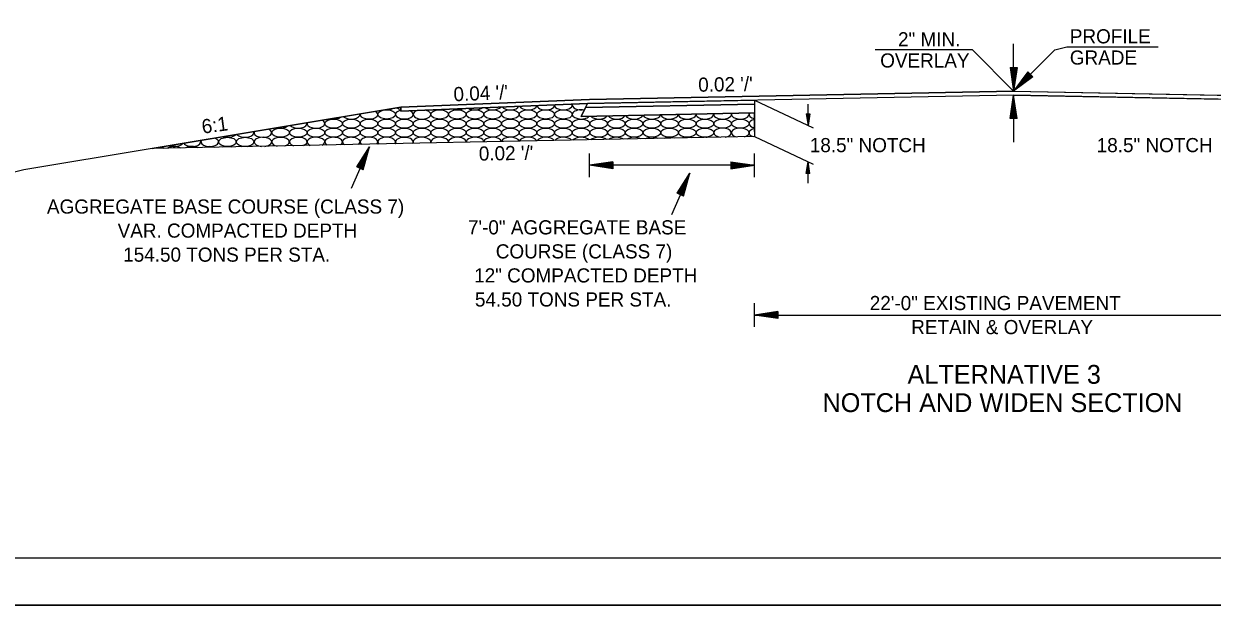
# Model space of a CAD drawing. Extents: x 1371763 to 1372860, y 385599 to 385872.
# Drawn here: x 1371804.7 to 1371855.1, y 385765.2 to 385789.8 of the extents above; entities that cross this region are included whole.
import ezdxf

# ---------------------------------------------------------------- set-up
doc = ezdxf.new("R2010")
doc.units = 0
doc.layers.add('R_Draft', color=7, linetype='Continuous')
doc.layers.add('R_No Plot', color=7, linetype='Continuous')

msp = doc.modelspace()

# ---------------------------------------------------------------- linework, layer by layer
at = {"layer": 'R_Draft'}
for p, q in [((1371846.724, 385786.99), (1371846.724, 385788.99)), ((1371848.474, 385788.74), (1371848.974, 385788.865)), ((1371848.974, 385788.865), (1371852.86, 385788.865)), ((1371844.974, 385788.74), (1371840.848, 385788.74)), ((1371846.724, 385786.99), (1371844.974, 385788.74)), ((1371846.724, 385786.99), (1371848.474, 385788.74)), ((1371846.574, 385787.99), (1371846.724, 385786.99)), ((1371846.574, 385787.99), (1371846.874, 385787.99)), ((1371846.599, 385787.99), (1371846.724, 385787.157)), ((1371846.625, 385787.99), (1371846.724, 385787.329)), ((1371846.65, 385787.99), (1371846.724, 385787.495)), ((1371846.676, 385787.99), (1371846.724, 385787.665)), ((1371846.701, 385787.99), (1371846.724, 385787.832)), ((1371846.874, 385787.99), (1371846.724, 385786.99)), ((1371846.773, 385787.99), (1371846.724, 385787.665)), ((1371846.824, 385787.99), (1371846.724, 385787.329)), ((1371846.849, 385787.99), (1371846.724, 385787.157)), ((1371846.799, 385787.99), (1371846.724, 385787.495)), ((1371846.748, 385787.99), (1371846.724, 385787.832)), ((1371847.325, 385787.803), (1371846.724, 385786.99)), ((1371847.343, 385787.785), (1371846.842, 385787.108)), ((1371847.537, 385787.591), (1371847.325, 385787.803)), ((1371847.537, 385787.591), (1371846.724, 385786.99)), ((1371847.52, 385787.608), (1371846.842, 385787.108)), ((1371847.361, 385787.767), (1371846.964, 385787.229)), ((1371847.502, 385787.626), (1371846.964, 385787.229)), ((1371847.379, 385787.749), (1371847.082, 385787.347)), ((1371847.484, 385787.644), (1371847.082, 385787.347)), ((1371847.397, 385787.731), (1371847.201, 385787.467)), ((1371847.466, 385787.663), (1371847.201, 385787.467)), ((1371847.415, 385787.713), (1371847.32, 385787.585)), ((1371847.448, 385787.68), (1371847.32, 385787.585)), ((1371846.724, 385786.823), (1371828.64, 385786.461)), ((1371846.724, 385786.99), (1371828.724, 385786.63)), ((1371846.574, 385785.823), (1371846.724, 385786.823)), ((1371846.724, 385786.99), (1371864.724, 385786.63)), ((1371846.724, 385786.823), (1371864.808, 385786.461)), ((1371846.724, 385786.823), (1371846.724, 385784.823)), ((1371846.874, 385785.823), (1371846.724, 385786.823)), ((1371820.724, 385786.31), (1371804.724, 385783.643)), ((1371828.724, 385786.63), (1371820.724, 385786.31)), ((1371835.725, 385786.603), (1371838.213, 385785.431)), ((1371838, 385785.531), (1371838, 385786.431)), ((1371846.599, 385785.823), (1371846.724, 385786.656)), ((1371846.625, 385785.823), (1371846.724, 385786.484)), ((1371846.65, 385785.823), (1371846.724, 385786.318)), ((1371846.849, 385785.823), (1371846.724, 385786.656)), ((1371846.824, 385785.823), (1371846.724, 385786.484)), ((1371846.799, 385785.823), (1371846.724, 385786.318)), ((1371835.724, 385786.061), (1371828.366, 385785.914)), ((1371835.724, 385785.27), (1371835.724, 385786.061)), ((1371835.724, 385786.061), (1371835.724, 385786.061)), ((1371837.925, 385786.031), (1371838, 385785.531)), ((1371837.925, 385786.031), (1371838.075, 385786.031)), ((1371837.938, 385786.031), (1371838, 385785.615)), ((1371837.95, 385786.031), (1371838, 385785.701)), ((1371837.963, 385786.031), (1371838, 385785.784)), ((1371837.976, 385786.031), (1371838, 385785.869)), ((1371837.988, 385786.031), (1371838, 385785.952)), ((1371838.075, 385786.031), (1371838, 385785.531)), ((1371838.025, 385786.031), (1371838, 385785.869)), ((1371838.05, 385786.031), (1371838, 385785.701)), ((1371838.063, 385786.031), (1371838, 385785.615)), ((1371838.037, 385786.031), (1371838, 385785.784)), ((1371838.012, 385786.031), (1371838, 385785.952)), ((1371846.874, 385785.823), (1371846.574, 385785.823)), ((1371846.675, 385785.823), (1371846.724, 385786.148)), ((1371846.701, 385785.823), (1371846.724, 385785.981)), ((1371846.773, 385785.823), (1371846.724, 385786.148)), ((1371846.748, 385785.823), (1371846.724, 385785.981)), ((1371835.724, 385785.27), (1371835.724, 385785.27)), ((1371835.724, 385785.061), (1371810.167, 385784.55)), ((1371835.724, 385785.061), (1371838.212, 385783.889)), ((1371819.387, 385784.631), (1371818.608, 385782.857)), ((1371818.847, 385783.776), (1371819.387, 385784.631)), ((1371818.87, 385783.766), (1371819.32, 385784.478)), ((1371818.894, 385783.755), (1371819.251, 385784.321)), ((1371819.076, 385783.675), (1371819.251, 385784.321)), ((1371819.099, 385783.665), (1371819.32, 385784.478)), ((1371819.122, 385783.655), (1371819.387, 385784.631)), ((1371828.721, 385783.342), (1371828.721, 385784.342)), ((1371835.724, 385783.342), (1371835.724, 385784.342)), ((1371819.122, 385783.655), (1371818.847, 385783.776)), ((1371818.917, 385783.745), (1371819.184, 385784.168)), ((1371818.94, 385783.735), (1371819.115, 385784.013)), ((1371818.963, 385783.725), (1371819.048, 385783.86)), ((1371819.006, 385783.706), (1371819.048, 385783.86)), ((1371819.029, 385783.696), (1371819.115, 385784.013)), ((1371819.053, 385783.685), (1371819.184, 385784.168)), ((1371829.721, 385783.992), (1371828.721, 385783.842)), ((1371835.724, 385783.842), (1371828.721, 385783.842)), ((1371829.721, 385783.692), (1371828.721, 385783.842)), ((1371829.721, 385783.967), (1371828.888, 385783.842)), ((1371829.721, 385783.717), (1371828.888, 385783.842)), ((1371829.721, 385783.942), (1371829.06, 385783.842)), ((1371829.721, 385783.743), (1371829.06, 385783.842)), ((1371829.721, 385783.917), (1371829.226, 385783.842)), ((1371829.721, 385783.768), (1371829.226, 385783.842)), ((1371829.721, 385783.891), (1371829.396, 385783.842)), ((1371829.721, 385783.793), (1371829.396, 385783.842)), ((1371829.721, 385783.866), (1371829.563, 385783.842)), ((1371829.721, 385783.819), (1371829.563, 385783.842)), ((1371829.721, 385783.992), (1371829.721, 385783.692)), ((1371834.724, 385783.992), (1371835.724, 385783.842)), ((1371834.724, 385783.992), (1371834.724, 385783.692)), ((1371834.724, 385783.967), (1371835.557, 385783.842)), ((1371834.724, 385783.942), (1371835.385, 385783.842)), ((1371834.724, 385783.917), (1371835.219, 385783.842)), ((1371834.724, 385783.891), (1371835.049, 385783.842)), ((1371834.724, 385783.866), (1371834.882, 385783.842)), ((1371834.724, 385783.692), (1371835.724, 385783.842)), ((1371834.724, 385783.793), (1371835.049, 385783.842)), ((1371834.724, 385783.743), (1371835.385, 385783.842)), ((1371834.724, 385783.717), (1371835.557, 385783.842)), ((1371834.724, 385783.768), (1371835.219, 385783.842)), ((1371834.724, 385783.819), (1371834.882, 385783.842)), ((1371837.924, 385783.49), (1371837.999, 385783.99)), ((1371837.937, 385783.49), (1371837.999, 385783.906)), ((1371837.949, 385783.49), (1371837.999, 385783.82)), ((1371837.962, 385783.49), (1371837.999, 385783.737)), ((1371838.074, 385783.49), (1371837.999, 385783.99)), ((1371837.999, 385783.09), (1371837.999, 385783.99)), ((1371838.062, 385783.49), (1371837.999, 385783.906)), ((1371838.049, 385783.49), (1371837.999, 385783.82)), ((1371838.036, 385783.49), (1371837.999, 385783.737)), ((1371804.724, 385783.643), (1371795.023, 385781.218)), ((1371832.983, 385783.51), (1371832.205, 385781.736)), ((1371832.444, 385782.655), (1371832.983, 385783.51)), ((1371832.467, 385782.644), (1371832.916, 385783.357)), ((1371832.696, 385782.544), (1371832.916, 385783.357)), ((1371832.719, 385782.534), (1371832.983, 385783.51)), ((1371838.074, 385783.49), (1371837.924, 385783.49)), ((1371837.975, 385783.49), (1371837.999, 385783.652)), ((1371837.987, 385783.49), (1371837.999, 385783.569)), ((1371838.023, 385783.49), (1371837.999, 385783.652)), ((1371838.011, 385783.49), (1371837.999, 385783.569)), ((1371832.49, 385782.634), (1371832.847, 385783.199)), ((1371832.513, 385782.624), (1371832.78, 385783.047)), ((1371832.536, 385782.614), (1371832.712, 385782.892)), ((1371832.56, 385782.604), (1371832.645, 385782.739)), ((1371832.603, 385782.585), (1371832.645, 385782.739)), ((1371832.626, 385782.575), (1371832.712, 385782.892)), ((1371832.649, 385782.564), (1371832.78, 385783.047)), ((1371832.672, 385782.554), (1371832.847, 385783.199)), ((1371832.719, 385782.534), (1371832.444, 385782.655)), ((1371835.724, 385776.988), (1371835.724, 385777.988)), ((1371836.724, 385777.638), (1371835.724, 385777.488)), ((1371836.724, 385777.338), (1371835.724, 385777.488)), ((1371835.724, 385777.488), (1371857.724, 385777.488)), ((1371836.724, 385777.613), (1371835.891, 385777.488)), ((1371836.724, 385777.363), (1371835.891, 385777.488)), ((1371836.724, 385777.587), (1371836.063, 385777.488)), ((1371836.724, 385777.388), (1371836.063, 385777.488)), ((1371836.724, 385777.562), (1371836.23, 385777.488)), ((1371836.724, 385777.413), (1371836.23, 385777.488)), ((1371836.724, 385777.536), (1371836.399, 385777.488)), ((1371836.724, 385777.439), (1371836.399, 385777.488)), ((1371836.724, 385777.511), (1371836.566, 385777.488)), ((1371836.724, 385777.464), (1371836.566, 385777.488)), ((1371836.724, 385777.638), (1371836.724, 385777.338))]:
    msp.add_line(p, q, dxfattribs=at)
for points in [[(1371846.724, 385786.99), (1371864.724, 385786.63), (1371872.724, 385786.31), (1371872.724, 385786.145), (1371864.808, 385786.461), (1371846.724, 385786.823), (1371828.64, 385786.461), (1371820.724, 385786.145), (1371820.724, 385786.31), (1371828.724, 385786.63)], [(1371819.423, 385786.093), (1371820.724, 385786.31), (1371820.724, 385786.145), (1371828.64, 385786.461), (1371828.556, 385786.293), (1371828.366, 385785.914), (1371835.724, 385786.061), (1371835.724, 385785.061), (1371810.167, 385784.55)], [(1371835.724, 385786.436), (1371835.724, 385786.061), (1371828.366, 385785.914), (1371828.556, 385786.293)], [(1371835.725, 385786.603), (1371835.724, 385786.436), (1371828.556, 385786.293), (1371828.64, 385786.461)]]:
    msp.add_lwpolyline(points, close=True, dxfattribs=at)
for points in [[(1371835.724, 385786.436), (1371828.556, 385786.293)], [(1371835.725, 385786.603), (1371835.724, 385786.436), (1371835.724, 385786.061), (1371835.724, 385785.061)]]:
    msp.add_lwpolyline(points, dxfattribs=at)
for centre, start_param, end_param in [((1371820.868, 385786.389), 3.726582, 4.319322), ((1371823.869, 385786.389), 3.8715, 5.707169), ((1371824.619, 385786.389), 3.689566, 5.889104), ((1371825.369, 385786.389), 3.523296, 6.055373), ((1371826.12, 385786.389), 3.365388, 6.213282), ((1371826.87, 385786.389), 3.211121, 6.367549), ((1371827.62, 385786.389), 3.056675, 6.521994), ((1371828.371, 385786.389), 2.89819, 5.104659), ((1371817.867, 385786), 4.409418, 5.638064), ((1371818.617, 385786), 3.658869, 6.388614), ((1371819.367, 385786), 3.032441, 6.842314), ((1371819.367, 385786), 0.559129, 0.731856), ((1371820.118, 385786.389), 4.535006, 5.512476), ((1371820.868, 385786), 1.963863, 7.179661), ((1371820.868, 385786), 0.896476, 0.958269), ((1371821.618, 385786), 2.036656, 7.300282), ((1371821.618, 385786), 1.017096, 1.258828), ((1371822.368, 385786.389), 4.374099, 5.204571), ((1371823.119, 385786.389), 4.083825, 5.494844), ((1371828.371, 385786), 1.216884, 5.862479), ((1371829.121, 385786), 3.555044, 5.947066), ((1371829.871, 385786), 3.47319, 6.02892), ((1371830.621, 385786), 3.393314, 6.108796), ((1371831.372, 385786), 3.314799, 6.187311), ((1371832.122, 385786), 3.237111, 6.264999), ((1371832.872, 385786), 3.159766, 6.342344), ((1371833.622, 385786), 3.082298, 6.419812), ((1371834.373, 385786), 3.004235, 6.497875), ((1371835.123, 385786), 2.925069, 6.577041), ((1371835.873, 385786), 2.844228, 4.303714), ((1371835.873, 385785.612), 1.979471, 4.303714), ((1371814.115, 385785.223), 3.525954, 6.521528), ((1371814.866, 385785.223), 2.882807, 7.164675), ((1371815.616, 385785.612), 4.303126, 5.744356), ((1371816.366, 385785.612), 3.592101, 6.455381), ((1371817.117, 385785.612), 2.959135, 6.728385), ((1371817.117, 385785.612), 0.445199, 0.805162), ((1371834.373, 385785.223), 4.992181, 10.79298), ((1371835.123, 385785.223), 5.21587, 10.569292), ((1371835.873, 385785.223), 1.979471, 4.135853), ((1371811.114, 385784.835), 4.121525, 5.925957), ((1371811.865, 385784.835), 3.460125, 6.587357), ((1371812.615, 385784.835), 2.802536, 7.244946), ((1371813.365, 385785.223), 4.208423, 5.83906), ((1371814.866, 385784.835), 0.495923, 4.546667), ((1371814.866, 385784.835), 4.955309, 6.779109), ((1371815.616, 385784.835), 0.827041, 4.304618), ((1371815.616, 385784.835), 5.197359, 7.110226), ((1371816.366, 385784.835), 1.306178, 4.150112), ((1371816.366, 385784.835), 5.351864, 7.589363), ((1371817.117, 385784.835), 5.47725, 10.307911), ((1371817.867, 385784.835), 5.586925, 10.198236), ((1371818.617, 385784.835), 5.686628, 10.098534), ((1371819.367, 385784.835), 5.779464, 10.005697), ((1371820.118, 385784.835), 5.86736, 9.917802), ((1371820.868, 385784.835), 1.963863, 3.550354), ((1371820.868, 385784.835), 5.951622, 8.247049), ((1371821.618, 385784.835), 6.033208, 9.751953), ((1371822.368, 385784.835), 6.112859, 9.672302), ((1371823.119, 385784.835), 6.191184, 9.593977), ((1371823.869, 385784.835), 6.268709, 9.516452), ((1371824.619, 385784.835), 0.06273, 3.156061), ((1371825.369, 385784.835), 0.140081, 3.07871), ((1371826.12, 385784.835), 0.218048, 3.000743), ((1371826.87, 385784.835), 0.297136, 2.921655), ((1371827.62, 385784.835), 0.377918, 2.840873), ((1371828.371, 385784.835), 0.46108, 2.757711), ((1371829.121, 385784.835), 0.547483, 2.671307), ((1371829.871, 385784.835), 0.638284, 2.580507), ((1371830.621, 385784.835), 0.735131, 2.48366), ((1371831.372, 385784.835), 0.840588, 2.378203), ((1371832.122, 385784.835), 0.959124, 2.259667), ((1371832.872, 385784.835), 1.100121, 2.11867), ((1371833.622, 385784.835), 1.292725, 1.926066), ((1371810.364, 385784.446), 0.62845, 1.04728), ((1371811.114, 385784.446), 0.724559, 2.494232), ((1371811.865, 385784.446), 0.828943, 2.389848), ((1371812.615, 385784.446), 0.945786, 2.273005), ((1371813.365, 385784.446), 1.083656, 2.135135), ((1371814.115, 385784.446), 1.267534, 1.951257)]:
    msp.add_ellipse(centre, major_axis=(0.375, 0), ratio=0.517889, start_param=start_param, end_param=end_param, dxfattribs=at)
for centre in [(1371817.867, 385785.612), (1371818.617, 385785.612), (1371819.367, 385785.612), (1371820.118, 385786), (1371820.118, 385785.612), (1371820.868, 385785.612), (1371821.618, 385785.612), (1371822.368, 385786), (1371822.368, 385785.612), (1371823.119, 385786), (1371823.119, 385785.612), (1371823.869, 385786), (1371823.869, 385785.612), (1371824.619, 385786), (1371824.619, 385785.612), (1371825.369, 385786), (1371825.369, 385785.612), (1371826.12, 385786), (1371826.12, 385785.612), (1371826.87, 385786), (1371826.87, 385785.612), (1371827.62, 385786), (1371827.62, 385785.612), (1371828.371, 385785.612), (1371829.121, 385785.612), (1371829.871, 385785.612), (1371830.621, 385785.612), (1371831.372, 385785.612), (1371832.122, 385785.612), (1371832.872, 385785.612), (1371833.622, 385785.612), (1371834.373, 385785.612), (1371835.123, 385785.612), (1371815.616, 385785.223), (1371816.366, 385785.223), (1371817.117, 385785.223), (1371817.867, 385785.223), (1371818.617, 385785.223), (1371819.367, 385785.223), (1371820.118, 385785.223), (1371820.868, 385785.223), (1371821.618, 385785.223), (1371822.368, 385785.223), (1371823.119, 385785.223), (1371823.869, 385785.223), (1371824.619, 385785.223), (1371825.369, 385785.223), (1371826.12, 385785.223), (1371826.87, 385785.223), (1371827.62, 385785.223), (1371828.371, 385785.223), (1371829.121, 385785.223), (1371829.871, 385785.223), (1371830.621, 385785.223), (1371831.372, 385785.223), (1371832.122, 385785.223), (1371832.872, 385785.223), (1371833.622, 385785.223), (1371813.365, 385784.835), (1371814.115, 385784.835)]:
    msp.add_ellipse(centre, major_axis=(0.375, 0), ratio=0.517889, dxfattribs=at)
at = {"layer": 'R_No Plot'}
for p, q in [((1371927.645, 385767.168), (1371769.555, 385767.168)), ((1371763.354, 385765.179), (1371930.021, 385765.179))]:
    msp.add_line(p, q, dxfattribs=at)
for points in [[(1371763.351, 385871.845), (1371930.021, 385871.845), (1371930.021, 385765.176), (1371763.351, 385765.176)], [(1371886.515, 385869.898), (1371896.325, 385869.898), (1371896.325, 385864.958), (1371904.381, 385864.958), (1371915.98, 385864.958), (1371916.041, 385850.88), (1371927.645, 385850.88), (1371927.645, 385767.168), (1371769.555, 385767.168), (1371769.555, 385869.898)]]:
    msp.add_lwpolyline(points, close=True, dxfattribs=at)

# ---------------------------------------------------------------- texts
at = {"layer": 'R_Draft'}
for s, height, p in [('2" MIN.', 0.6, (1371841.817, 385788.89)), ('PROFILE', 0.6, (1371849.107, 385789.015)), ('OVERLAY', 0.6, (1371841.061, 385787.99)), ('GRADE', 0.6, (1371849.107, 385788.115)), ('18.5" NOTCH', 0.6, (1371838.073, 385784.399)), ('18.5" NOTCH', 0.6, (1371850.248, 385784.399)), ('ALTERNATIVE 3', 0.8, (1371842.22, 385774.572)), ('NOTCH AND WIDEN SECTION', 0.8, (1371838.614, 385773.372))]:
    msp.add_text(s, height=height, dxfattribs=at).set_placement(p)
for s, rotation, p in [("0.04 '/'", 2.3777, (1371822.968, 385786.556)), ("0.02 '/'", 0.9853, (1371833.344, 385786.961)), ('6:1', 7.7154, (1371812.311, 385785.181)), ("0.02 '/'", 0.9853, (1371824.034, 385784.038)), ('AGGREGATE BASE COURSE (CLASS 7)', 0, (1371805.704, 385781.792)), ('VAR. COMPACTED DEPTH', 0, (1371808.704, 385780.772)), ('7\'-0" AGGREGATE BASE ', 0, (1371823.568, 385780.91)), ('154.50 TONS PER STA.', 0, (1371808.94, 385779.752)), ('COURSE (CLASS 7)', 0, (1371824.749, 385779.89)), ('12" COMPACTED DEPTH', 0, (1371823.832, 385778.87)), ('54.50 TONS PER STA.', 0, (1371823.865, 385777.85)), ('22\'-0" EXISTING PAVEMENT', 360, (1371840.618, 385777.698)), ('RETAIN & OVERLAY', 360, (1371842.378, 385776.678))]:
    msp.add_text(s, height=0.6, rotation=rotation, dxfattribs=at).set_placement(p)

doc.saveas('drawing.dxf')
